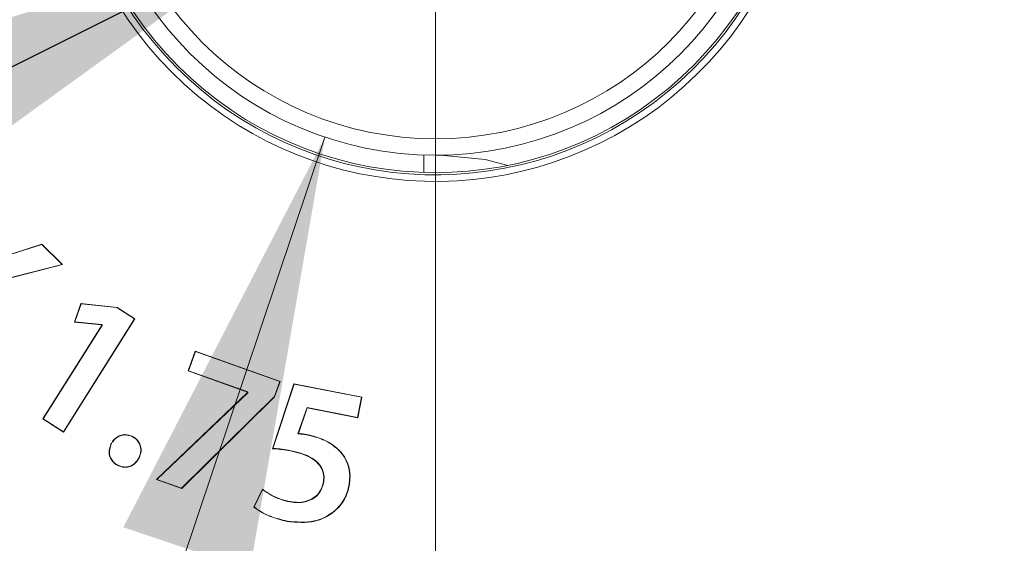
# Model space of a CAD drawing. Header units: millimetres. Extents: x 0 to 1118, y 0 to 864.
# Tile 479 of 512: x 793 to 800, y 539 to 543. Entities that reach past the tile are written whole.
import ezdxf

# ---------------------------------------------------------------- set-up
doc = ezdxf.new("R2010")
doc.units = ezdxf.units.MM
doc.styles.add('SLDTEXTSTYLE0', font='TXT', dxfattribs={"width": 0.605})
doc.dimstyles.new('SLDDIMSTYLE1', dxfattribs={"dimtxt": 3.175, "dimasz": 3.302, "dimexe": 0, "dimexo": 0.0625, "dimgap": 0.79375, "dimtad": 0, "dimtih": 1, "dimtoh": 1, "dimdec": 1, "dimlfac": 4, "dimrnd": 1e-09, "dimzin": 4, "dimdsep": 46, "dimtxsty": 'SLDTEXTSTYLE0', "dimsah": 1, "dimcen": 0.09, "dimadec": 0, "dimazin": 1, "dimtfac": 1, "dimtofl": 0, "dimtmove": 0, "dimatfit": 3, "dimfxl": 1, "dimfrac": 2, "dimtolj": 1, "dimtzin": 12, "dimarcsym": 0})
doc.dimstyles.new('SLDDIMSTYLE12', dxfattribs={"dimtxt": 3.175, "dimasz": 3.302, "dimexe": 0, "dimexo": 0.0625, "dimgap": 0.79375, "dimtad": 0, "dimtih": 1, "dimtoh": 1, "dimdec": 1, "dimlfac": 4, "dimrnd": 1e-09, "dimzin": 12, "dimdsep": 46, "dimtxsty": 'SLDTEXTSTYLE0', "dimsah": 1, "dimcen": 0, "dimadec": 0, "dimazin": 3, "dimtfac": 1, "dimtofl": 0, "dimtmove": 0, "dimatfit": 3, "dimfxl": 1, "dimfrac": 2, "dimtolj": 1, "dimtzin": 12, "dimarcsym": 0})
doc.dimstyles.new('SLDDIMSTYLE5', dxfattribs={"dimtxt": 0.18, "dimasz": 3.302, "dimexe": 0, "dimexo": 0.0625, "dimgap": 0, "dimtad": 0, "dimtih": 1, "dimtoh": 1, "dimdec": 0, "dimrnd": 1e-09, "dimzin": 0, "dimdsep": 46, "dimtxsty": 'Standard', "dimsah": 1, "dimcen": 0.09, "dimadec": 0, "dimazin": 0, "dimtfac": 3.302, "dimtdec": 0, "dimtofl": 0, "dimtmove": 0, "dimatfit": 3, "dimfxl": 1, "dimfrac": 2, "dimtolj": 1, "dimtzin": 0, "dimarcsym": 0})
doc.dimstyles.new('SLDDIMSTYLE8', dxfattribs={"dimtxt": 3.175, "dimasz": 3.302, "dimexe": 0, "dimexo": 0.0625, "dimgap": 0.79375, "dimtad": 0, "dimtih": 1, "dimtoh": 1, "dimlfac": 4, "dimrnd": 1e-09, "dimzin": 12, "dimdsep": 46, "dimtxsty": 'SLDTEXTSTYLE0', "dimsah": 1, "dimcen": 0.09, "dimadec": 0, "dimazin": 3, "dimtfac": 1, "dimtofl": 0, "dimtmove": 0, "dimatfit": 3, "dimfxl": 1, "dimfrac": 2, "dimtolj": 1, "dimtzin": 12, "dimarcsym": 0})

# ---------------------------------------------------------------- blocks, each defined once
blk = doc.blocks.new('_D_28')
at = {"color": 7, "linetype": 'Continuous', "lineweight": 0}
for p, q in [((876.0348, 617.9339), (876.0348, 526.5144)), ((796.0348, 542.9339), (796.0348, 526.5144)), ((796.0348, 528.1144), (834.5796, 528.1144)), ((876.0348, 528.1144), (837.49, 528.1144))]:
    blk.add_line(p, q, dxfattribs=at)
for points in [[(796.0348, 528.1144), (799.3368, 527.6064), (799.3368, 528.6224)], [(876.0348, 528.1144), (872.7328, 528.6224), (872.7328, 527.6064)]]:
    blk.add_solid(points, dxfattribs=at)
at = {"color": 7, "linetype": 'Continuous', "lineweight": 0, "insert": (834.5796, 529.7708), "char_height": 3.175, "attachment_point": 1, "style": 'SLDTEXTSTYLE0'}
blk.add_mtext('B', dxfattribs=at)
blk = doc.blocks.new('_D_32')
at = {"color": 7, "linetype": 'Continuous', "lineweight": 0}
for p, q in [((992.2848, 540.0489), (992.2848, 516.0132)), ((796.0348, 539.7864), (796.0348, 516.0132)), ((796.0348, 517.6132), (888.7028, 517.6132)), ((992.2848, 517.6132), (899.6169, 517.6132))]:
    blk.add_line(p, q, dxfattribs=at)
for points in [[(796.0348, 517.6132), (799.3368, 517.1052), (799.3368, 518.1212)], [(992.2848, 517.6132), (988.9828, 518.1212), (988.9828, 517.1052)]]:
    blk.add_solid(points, dxfattribs=at)
at = {"color": 7, "linetype": 'Continuous', "lineweight": 0, "insert": (888.7028, 519.2697), "char_height": 3.175, "attachment_point": 1, "style": 'SLDTEXTSTYLE0'}
blk.add_mtext('785.0', dxfattribs=at)
blk = doc.blocks.new('_D_36')
at = {"color": 7, "linetype": 'Continuous', "lineweight": 0}
for p, q in [((795.1941, 542.034), (785.3054, 512.6295)), ((785.3054, 512.6295), (771.4627, 512.6295))]:
    blk.add_line(p, q, dxfattribs=at)
blk.add_solid([(795.1941, 542.034), (793.6601, 539.0662), (794.6231, 538.7423)], dxfattribs=at)
at = {"color": 7, "linetype": 'Continuous', "lineweight": 0, "char_height": 3.175, "attachment_point": 1, "style": 'SLDTEXTSTYLE0'}
for s, insert in [('%%c', (749.8776, 521.4809)), ('21.1', (754.5067, 521.4898)), ('4X', (743.3292, 521.4898)), ('2 SIDES', (744.7971, 516.6082)), ('SURFACES ALSO', (734.862, 511.7354)), ('ACT AS STACKING POINTS', (725.3899, 506.8627))]:
    blk.add_mtext(s, dxfattribs=dict(at, insert=insert))
blk = doc.blocks.new('SW_CENTERMARKSYMBOL_4')
at = {"color": 0, "linetype": 'Continuous', "lineweight": 0}
for p, q in [((0, 1.27), (0, 3.1475)), ((0, 0), (0, 0.635)), ((-1.27, 0), (-3.1475, 0)), ((0, 0), (-0.635, 0)), ((0, 0), (0, -0.635)), ((0, 0), (0.635, 0)), ((1.27, 0), (3.1475, 0)), ((0, -1.27), (0, -3.1475))]:
    blk.add_line(p, q, dxfattribs=at)
blk = doc.blocks.new('SW_CENTERMARKSYMBOL_7')
at = {"color": 0, "linetype": 'Continuous', "lineweight": 0}
for p, q in [((0, 1.27), (0, 3.1475)), ((0, 0), (0, 0.635)), ((-1.27, 0), (-3.1475, 0)), ((0, 0), (-0.635, 0)), ((0, 0), (0, -0.635)), ((0, 0), (0.635, 0)), ((1.27, 0), (3.1475, 0)), ((0, -1.27), (0, -3.1475))]:
    blk.add_line(p, q, dxfattribs=at)

msp = doc.modelspace()

# ---------------------------------------------------------------- linework, layer by layer
at = {"color": 7, "linetype": 'Continuous', "lineweight": 15}
for p, q in [((795.9473, 541.8979), (795.9473, 541.7653)), ((796.0723, 541.8964), (796.0348, 541.8964)), ((793.0408, 541.2206), (792.8072, 541.1451)), ((793.0402, 541.2181), (792.8079, 541.143)), ((793.0402, 541.2181), (793.0408, 541.2206)), ((793.1937, 541.0662), (793.0402, 541.2181)), ((793.198, 541.0651), (793.0408, 541.2206)), ((792.6137, 540.9174), (793.1937, 541.0662)), ((792.6155, 540.9157), (793.198, 541.0651)), ((793.1937, 541.0662), (793.198, 541.0651)), ((793.3374, 540.7676), (793.2875, 540.6267)), ((793.3389, 540.7652), (793.2905, 540.6286)), ((793.6122, 540.739), (793.3374, 540.7676)), ((793.3389, 540.7652), (793.3374, 540.7676)), ((793.6114, 540.7369), (793.3389, 540.7652)), ((793.6114, 540.7369), (793.6122, 540.739)), ((793.7458, 540.6523), (793.6114, 540.7369)), ((793.7488, 540.653), (793.6122, 540.739)), ((793.205, 539.7936), (793.7458, 540.6523)), ((793.2057, 539.7906), (793.7488, 540.653)), ((793.7458, 540.6523), (793.7488, 540.653)), ((793.4982, 540.6051), (793.0478, 539.89)), ((793.5012, 540.6058), (793.0508, 539.8907)), ((793.2905, 540.6286), (793.2875, 540.6267)), ((793.2875, 540.6267), (793.4955, 540.6068)), ((793.2905, 540.6286), (793.4963, 540.6089)), ((793.4963, 540.6089), (793.4955, 540.6068)), ((793.4955, 540.6068), (793.4982, 540.6051)), ((793.4963, 540.6089), (793.5012, 540.6058)), ((793.5012, 540.6058), (793.4982, 540.6051)), ((794.2069, 540.4059), (794.1533, 540.2552)), ((794.2082, 540.4031), (794.156, 540.2565)), ((794.8526, 540.176), (794.2069, 540.4059)), ((794.2082, 540.4031), (794.2069, 540.4059)), ((794.8498, 540.1747), (794.2082, 540.4031)), ((794.156, 540.2565), (794.1533, 540.2552)), ((794.1533, 540.2552), (794.6054, 540.0942)), ((794.156, 540.2565), (794.6082, 540.0955)), ((794.9575, 540.1563), (794.7941, 539.664)), ((794.959, 540.1538), (794.797, 539.666)), ((794.8092, 540.0605), (794.8498, 540.1747)), ((794.8111, 540.0593), (794.8526, 540.176)), ((794.8498, 540.1747), (794.8526, 540.176)), ((795.4749, 540.0567), (794.9575, 540.1563)), ((794.959, 540.1538), (794.9575, 540.1563)), ((795.4724, 540.0549), (794.959, 540.1538)), ((794.6044, 540.0912), (793.9123, 539.4286)), ((794.6062, 540.09), (793.9163, 539.4295)), ((794.1038, 539.3627), (794.8092, 540.0605)), ((794.1043, 539.3602), (794.8111, 540.0593)), ((794.6054, 540.0942), (794.6044, 540.0912)), ((794.6062, 540.09), (794.6044, 540.0912)), ((794.6082, 540.0955), (794.6054, 540.0942)), ((794.6082, 540.0955), (794.6062, 540.09)), ((794.8092, 540.0605), (794.8111, 540.0593)), ((795.443, 539.9022), (795.4724, 540.0549)), ((795.4447, 539.8996), (795.4749, 540.0567)), ((795.4724, 540.0549), (795.4749, 540.0567)), ((794.9889, 539.7774), (795.0583, 539.9762)), ((794.9919, 539.7793), (795.0597, 539.9737)), ((795.0583, 539.9762), (795.0597, 539.9737)), ((795.0583, 539.9762), (795.443, 539.9022)), ((795.0597, 539.9737), (795.4447, 539.8996)), ((793.0508, 539.8907), (793.0478, 539.89)), ((793.0478, 539.89), (793.2057, 539.7906)), ((793.0508, 539.8907), (793.205, 539.7936)), ((795.443, 539.9022), (795.4447, 539.8996)), ((793.205, 539.7936), (793.2057, 539.7906)), ((794.797, 539.666), (794.7941, 539.664)), ((794.9333, 539.649), (794.9329, 539.6468)), ((793.6192, 539.5356), (793.6192, 539.5355)), ((793.6209, 539.5372), (793.6209, 539.5372)), ((793.9163, 539.4295), (793.9123, 539.4286)), ((793.9123, 539.4286), (794.1043, 539.3602)), ((793.9163, 539.4295), (794.1038, 539.3627)), ((794.1038, 539.3627), (794.1043, 539.3602)), ((794.7187, 539.3559), (794.6527, 539.2201)), ((794.7195, 539.3526), (794.6554, 539.2207)), ((794.7195, 539.3526), (794.7187, 539.3559)), ((794.9284, 539.2591), (794.9288, 539.2613))]:
    msp.add_line(p, q, dxfattribs=at)
at = {"color": 7, "linetype": 'Continuous', "lineweight": 15, "flags": 128}
for points in [[(796.5861, 541.8193), (796.4137, 541.8628), (796.0723, 541.8964)], [(793.7264, 539.7565), (793.7269, 539.7573), (793.7274, 539.7585)], [(794.9889, 539.7774), (794.9904, 539.7784), (794.9919, 539.7793)], [(795.0648, 539.7679), (795.065, 539.769), (795.0652, 539.77)], [(793.568, 539.6981), (793.5672, 539.6985), (793.5661, 539.699)], [(793.6209, 539.5372), (793.6202, 539.5365), (793.6192, 539.5356)], [(795.1833, 539.4022), (795.1822, 539.4024), (795.1811, 539.4027)], [(794.6554, 539.2207), (794.6541, 539.2204), (794.6527, 539.2201)]]:
    msp.add_lwpolyline(points, dxfattribs=at)
at = {"color": 7, "linetype": 'Continuous', "lineweight": 15}
for radius in [2.6375, 2.5125]:
    msp.add_circle((796.0348, 544.5339), radius, dxfattribs=at)
at = {"color": 9, "linetype": 'Continuous', "lineweight": 0}
for radius in [2.8366, 2.7866]:
    msp.add_arc((796.0348, 544.5339), radius, 61.69971, 28.30029, dxfattribs=at)
at = {"color": 7, "linetype": 'Continuous', "lineweight": 15}
for centre, radius, start, end in [((796.0348, 544.5339), 2.77, 55.45588, 34.54412), ((793.7365, 539.4234), 0.1622, 135.48123, 136.31312)]:
    msp.add_arc(centre, radius, start, end, dxfattribs=at)
at = {"color": 9, "linetype": 'Continuous', "lineweight": 0}
for points, knots in [([(794.3819, 537.7624), (794.2143, 537.7682), (793.7539, 537.7842), (793.0105, 537.9312), (792.1839, 538.2372), (791.4231, 538.6837), (790.6961, 539.2943), (790.098, 540.0343), (789.6582, 540.8697), (789.3389, 541.7992), (789.291, 542.4856), (789.2633, 542.881)], [0, 0, 0, 0, 0.062708, 0.172185, 0.281662, 0.391037, 0.500408, 0.635266, 0.743843, 0.852419, 1, 1, 1, 1]), ([(789.6169, 542.8835), (789.6431, 542.5155), (789.6886, 541.877), (789.9913, 541.0142), (790.4048, 540.24), (790.9624, 539.5536), (791.637, 538.9846), (792.3421, 538.5658), (793.1087, 538.2764), (793.7998, 538.1365), (794.2281, 538.1215), (794.3844, 538.116)], [0, 0, 0, 0, 0.147653, 0.256205, 0.364777, 0.499589, 0.608943, 0.718292, 0.827742, 0.937176, 1, 1, 1, 1])]:
    msp.add_open_spline(points, degree=3, knots=knots, dxfattribs=at)
at = {"color": 7, "linetype": 'Continuous', "lineweight": 15}
for points, knots in [([(793.7274, 539.7585), (793.71, 539.7645), (793.6806, 539.7748), (793.6368, 539.7671), (793.6031, 539.7488), (793.58, 539.7241), (793.5699, 539.7059), (793.5661, 539.699)], [0, 0, 0, 0, 0.283744, 0.479371, 0.674984, 0.87625, 1, 1, 1, 1]), ([(793.7264, 539.7565), (793.709, 539.7625), (793.6798, 539.7726), (793.6366, 539.7647), (793.6037, 539.7464), (793.5814, 539.7222), (793.5716, 539.7046), (793.568, 539.6981)], [0, 0, 0, 0, 0.289102, 0.484391, 0.679587, 0.881311, 1, 1, 1, 1]), ([(793.7785, 539.5958), (793.7847, 539.6125), (793.7953, 539.6408), (793.7915, 539.6839), (793.7761, 539.7174), (793.7526, 539.7417), (793.7344, 539.752), (793.7264, 539.7565)], [0, 0, 0, 0, 0.2791712, 0.4738544, 0.6693034, 0.8545522, 1, 1, 1, 1]), ([(793.7805, 539.5949), (793.7867, 539.6115), (793.7974, 539.6401), (793.7939, 539.6837), (793.7783, 539.718), (793.7544, 539.7431), (793.7357, 539.7538), (793.7274, 539.7585)], [0, 0, 0, 0, 0.274089, 0.469578, 0.665827, 0.851516, 1, 1, 1, 1]), ([(795.0648, 539.7679), (795.0587, 539.769), (795.0465, 539.7711), (795.0278, 539.7739), (795.0086, 539.7759), (794.9954, 539.7769), (794.9889, 539.7774)], [0, 0, 0, 0, 0.241758, 0.483617, 0.741717, 1, 1, 1, 1]), ([(795.0652, 539.77), (795.0591, 539.7711), (795.0469, 539.7732), (795.0226, 539.777), (795.0041, 539.7784), (794.9919, 539.7793)], [0, 0, 0, 0, 0.250243, 0.500591, 1, 1, 1, 1]), ([(795.2944, 539.6568), (795.2768, 539.6719), (795.2416, 539.7021), (795.1645, 539.7423), (795.1034, 539.758), (795.0648, 539.7679)], [0, 0, 0, 0, 0.268871, 0.538086, 1, 1, 1, 1]), ([(795.2959, 539.6584), (795.2782, 539.6736), (795.2428, 539.704), (795.1653, 539.7444), (795.1039, 539.7601), (795.0652, 539.77)], [0, 0, 0, 0, 0.269216, 0.53878, 1, 1, 1, 1]), ([(793.5661, 539.699), (793.56, 539.6826), (793.5494, 539.6538), (793.5536, 539.6097), (793.5697, 539.5739), (793.5943, 539.5499), (793.6122, 539.5397), (793.6192, 539.5356)], [0, 0, 0, 0, 0.271072, 0.474017, 0.677269, 0.874041, 1, 1, 1, 1]), ([(793.568, 539.6981), (793.562, 539.6816), (793.5515, 539.6531), (793.556, 539.6095), (793.572, 539.5745), (793.5964, 539.5512), (793.614, 539.5411), (793.6209, 539.5372)], [0, 0, 0, 0, 0.274883, 0.47647, 0.678318, 0.873715, 1, 1, 1, 1]), ([(794.7941, 539.664), (794.8058, 539.6634), (794.8292, 539.6623), (794.8756, 539.657), (794.91, 539.6509), (794.9329, 539.6468)], [0, 0, 0, 0, 0.251151, 0.502393, 1, 1, 1, 1]), ([(794.797, 539.666), (794.8087, 539.6654), (794.8322, 539.6642), (794.8777, 539.6589), (794.9113, 539.6529), (794.9333, 539.649)], [0, 0, 0, 0, 0.255827, 0.511749, 1, 1, 1, 1]), ([(793.6192, 539.5355), (793.6344, 539.5299), (793.6611, 539.5202), (793.7022, 539.524), (793.7365, 539.5399), (793.7634, 539.5649), (793.7752, 539.5856), (793.7805, 539.5949)], [0, 0, 0, 0, 0.249646, 0.438813, 0.627748, 0.833827, 1, 1, 1, 1]), ([(793.6209, 539.5372), (793.6361, 539.5317), (793.6626, 539.5222), (793.703, 539.5267), (793.7365, 539.5426), (793.7622, 539.5671), (793.7736, 539.5871), (793.7785, 539.5958)], [0, 0, 0, 0, 0.255426, 0.444112, 0.632364, 0.840066, 1, 1, 1, 1]), ([(793.7785, 539.5958), (793.7788, 539.5957), (793.7792, 539.5955), (793.7799, 539.5952), (793.7803, 539.595), (793.7805, 539.5949)], [0, 0, 0, 0, 0.380003, 0.690001, 1, 1, 1, 1]), ([(794.9329, 539.6468), (794.9834, 539.6348), (795.055, 539.6178), (795.1341, 539.5642), (795.173, 539.5129), (795.1884, 539.4551), (795.1834, 539.4188), (795.1811, 539.4027)], [0, 0, 0, 0, 0.393415, 0.556785, 0.721289, 0.876227, 1, 1, 1, 1]), ([(794.9333, 539.649), (794.984, 539.6369), (795.056, 539.6198), (795.1358, 539.5658), (795.1751, 539.5137), (795.1906, 539.4552), (795.1855, 539.4185), (795.1833, 539.4022)], [0, 0, 0, 0, 0.391204, 0.555376, 0.72068, 0.876039, 1, 1, 1, 1]), ([(795.2944, 539.6568), (795.2946, 539.657), (795.2949, 539.6573), (795.2954, 539.6578), (795.2957, 539.6582), (795.2959, 539.6584)], [0, 0, 0, 0, 0.299984, 0.6, 1, 1, 1, 1]), ([(795.3757, 539.3795), (795.3792, 539.4044), (795.3871, 539.4611), (795.3706, 539.5501), (795.3335, 539.6179), (795.3027, 539.6485), (795.2944, 539.6568)], [0, 0, 0, 0, 0.249384, 0.56802, 0.883412, 1, 1, 1, 1]), ([(795.3779, 539.3791), (795.3813, 539.404), (795.3893, 539.4609), (795.3728, 539.5505), (795.3355, 539.6189), (795.3044, 539.6499), (795.2959, 539.6584)], [0, 0, 0, 0, 0.247609, 0.566296, 0.881743, 1, 1, 1, 1]), ([(794.9061, 539.1106), (794.9773, 539.104), (795.0898, 539.0935), (795.2325, 539.155), (795.3235, 539.237), (795.3641, 539.3203), (795.3754, 539.3686), (795.3779, 539.3791)], [0, 0, 0, 0, 0.348863, 0.550934, 0.753324, 0.946337, 1, 1, 1, 1]), ([(794.9065, 539.1128), (794.9773, 539.1061), (795.0891, 539.0957), (795.231, 539.1567), (795.3216, 539.2381), (795.362, 539.321), (795.3733, 539.369), (795.3757, 539.3795)], [0, 0, 0, 0, 0.348849, 0.550878, 0.753224, 0.946235, 1, 1, 1, 1]), ([(795.1833, 539.4022), (795.1759, 539.3787), (795.1633, 539.3379), (795.1212, 539.2929), (795.0652, 539.2641), (794.9986, 539.2497), (794.9501, 539.2562), (794.9284, 539.2591)], [0, 0, 0, 0, 0.224192, 0.387784, 0.5512, 0.799441, 1, 1, 1, 1]), ([(795.1811, 539.4027), (795.1738, 539.3791), (795.1612, 539.3386), (795.1192, 539.2941), (795.0636, 539.2659), (794.9979, 539.2519), (794.95, 539.2584), (794.9288, 539.2613)], [0, 0, 0, 0, 0.226613, 0.389658, 0.552474, 0.801698, 1, 1, 1, 1]), ([(795.3757, 539.3795), (795.3759, 539.3794), (795.3764, 539.3794), (795.3771, 539.3792), (795.3776, 539.3791), (795.3779, 539.3791)], [0, 0, 0, 0, 0.299985, 0.599999, 1, 1, 1, 1]), ([(794.9288, 539.2613), (794.9044, 539.2672), (794.8549, 539.2793), (794.7838, 539.3114), (794.7405, 539.341), (794.7187, 539.3559)], [0, 0, 0, 0, 0.3235095, 0.6578742, 1, 1, 1, 1]), ([(794.9284, 539.2591), (794.904, 539.2651), (794.8547, 539.2771), (794.7841, 539.3088), (794.7412, 539.3379), (794.7195, 539.3526)], [0, 0, 0, 0, 0.3258225, 0.659168, 1, 1, 1, 1]), ([(794.6527, 539.2201), (794.6724, 539.2059), (794.7117, 539.1777), (794.7962, 539.1379), (794.8629, 539.1214), (794.9061, 539.1106)], [0, 0, 0, 0, 0.260864, 0.52127, 1, 1, 1, 1]), ([(794.6554, 539.2207), (794.6748, 539.2069), (794.7136, 539.1792), (794.7972, 539.1399), (794.8634, 539.1235), (794.9065, 539.1128)], [0, 0, 0, 0, 0.2589414, 0.5173921, 1, 1, 1, 1]), ([(794.9065, 539.1128), (794.9065, 539.1126), (794.9064, 539.1121), (794.9062, 539.1114), (794.9061, 539.1109), (794.9061, 539.1106)], [0, 0, 0, 0, 0.299986, 0.6, 1, 1, 1, 1])]:
    msp.add_open_spline(points, degree=3, knots=knots, dxfattribs=at)

# ---------------------------------------------------------------- block references
at = {"color": 7, "linetype": 'Continuous', "lineweight": 0}
for name in ['SW_CENTERMARKSYMBOL_4', 'SW_CENTERMARKSYMBOL_7']:
    msp.add_blockref(name, (796.0348, 544.5339), dxfattribs=at)

# ---------------------------------------------------------------- dimensions: what is measured, and where the dimension line sits
dim = msp.add_linear_dim(base=(796.0348, 528.1144), p1=(876.0348, 619.5339), p2=(796.0348, 544.5339), text='B', dimstyle='SLDDIMSTYLE8', dxfattribs=at)
dim.commit()
dim.dimension.update_dxf_attribs({"geometry": '_D_28', "text_midpoint": (836.0348, 528.1144), "dimtype": 160})
dim = msp.add_diameter_dim_2p(p1=(796.8756, 547.0338), p2=(795.1941, 542.034), text='4X <>\\P2 SIDES\\PSURFACES ALSO\\P ACT AS STACKING POINTS', dimstyle='SLDDIMSTYLE12', dxfattribs=at)
dim.commit()
dim.dimension.update_dxf_attribs({"geometry": '_D_36', "text_midpoint": (753.1623, 512.6295), "dimtype": 163})
dim = msp.add_linear_dim(base=(796.0348, 517.6132), p1=(992.2848, 541.6489), p2=(796.0348, 541.3864), dimstyle='SLDDIMSTYLE1', dxfattribs=at)
dim.commit()
dim.dimension.update_dxf_attribs({"geometry": '_D_32', "text_midpoint": (894.1598, 517.6132), "dimtype": 160})

# ---------------------------------------------------------------- leaders
msp.add_leader([(794.8083, 543.566), (774.3957, 533.3692), (768.0457, 533.3692)], dimstyle='SLDDIMSTYLE5', dxfattribs=at)

doc.saveas('drawing.dxf')
